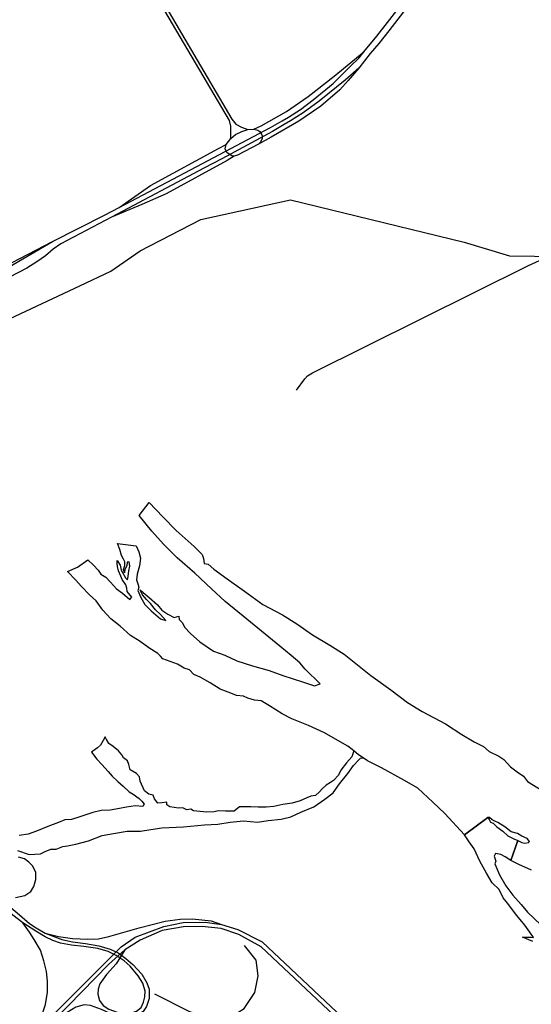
# Model space of a CAD drawing. Header units: millimetres. Extents: x 664923 to 767831, y 3118803 to 3207600.
# Tile 265 of 422: x 721610 to 723421, y 3163427 to 3166912. Entities that reach past the tile are written whole.
import ezdxf

# ---------------------------------------------------------------- set-up
doc = ezdxf.new("R2010")
doc.units = ezdxf.units.MM
for name, color, linetype in [('railways', 4, 'Continuous'), ('roads_2', 2, 'Continuous'), ('roads_3', 3, 'Continuous'), ('water', 7, 'Continuous')]:
    doc.layers.add(name, color=color, linetype=linetype)

msp = doc.modelspace()

# ---------------------------------------------------------------- linework, layer by layer
at = {"layer": 'railways'}
msp.add_lwpolyline([(720752.75, 3164472.85), (720827.17, 3165249.85), (720854.7, 3165405.1), (720930.54, 3165498.9), (721001.15, 3165586.23), (721822.6, 3165970.49), (721932.7, 3166022.2), (722036.25, 3166093.94), (722251.46, 3166205.29), (722568.88, 3166274.65), (723183.85, 3166124.48), (723344.03, 3166076.51), (723699.29, 3166071.58)], dxfattribs=at)
at = {"layer": 'roads_2'}
for points in [[(722538.65, 3166554.38), (722561.44, 3166567.29), (722604, 3166594.97), (722648.5, 3166628.61), (722719.33, 3166686.77), (722780.41, 3166746.63), (722811.15, 3166777.77), (722828.54, 3166798.98), (722873.76, 3166854.14), (723096.37, 3167140.02), (723140.67, 3167197.59), (723157.69, 3167220.79), (723204.77, 3167284.98), (723210.71, 3167293.08), (723229.85, 3167319.18), (723238.24, 3167330.61), (723252.48, 3167348.49), (723315.7, 3167427.87), (723366.27, 3167486.37), (723390.58, 3167512.84), (723431.86, 3167547.09)], [(723438.21, 3167538.35), (723396.32, 3167498.15), (723336.58, 3167431.25), (723324.54, 3167417.76), (723299.22, 3167384.88), (723250.03, 3167320.99), (723243.2, 3167310.09), (723234.62, 3167296.37), (723224.69, 3167280.51), (723209.89, 3167256.87), (723155.91, 3167184.66), (722916.63, 3166872.47), (722881.57, 3166828.71), (722850.32, 3166792.62), (722810.91, 3166741.31), (722762.38, 3166698.67), (722670.46, 3166624.13), (722613.13, 3166582.21), (722568.53, 3166554.16), (722546.18, 3166541.31)], [(722438.88, 3166524.75), (722464.63, 3166536.39), (722554.18, 3166587.06), (722630.82, 3166640.21), (722723.51, 3166712.42), (722828.54, 3166798.98)], [(722810.91, 3166741.31), (722772.2, 3166697.03), (722742.74, 3166664.63), (722675.75, 3166606.78), (722598.3, 3166553.35), (722500.39, 3166496.54), (722455.46, 3166472.29)], [(722257.3, 3166403.48), (722316.75, 3166434.74), (722497.51, 3166531.04), (722538.65, 3166554.38)], [(722546.18, 3166541.31), (722504.27, 3166517.22), (722325.23, 3166420.27), (722264.52, 3166388.15)], [(722455.46, 3166472.29), (722380.46, 3166433.04), (722369.05, 3166429.29), (722361.37, 3166430.23), (722351.14, 3166436.57), (722342.82, 3166442.94), (722337.12, 3166454.8), (722340.64, 3166470.65), (722356.92, 3166492.18), (722373.87, 3166506.37), (722395.82, 3166516.86), (722417.03, 3166523.24), (722438.88, 3166524.75), (722452.89, 3166521.2), (722459.8, 3166517.25), (722465.99, 3166507.58), (722468.3, 3166501.36), (722468.49, 3166491.57), (722462.43, 3166479.22), (722455.46, 3166472.29)], [(721961.39, 3166247.95), (722073.22, 3166326.01), (722314.1, 3166457.08), (722340.64, 3166470.65)], [(722369.05, 3166429.29), (722343.91, 3166414.12), (722127.93, 3166296.58), (722042.52, 3166258.24), (721935.27, 3166213.91)], [(721557.81, 3166029.18), (721726.15, 3166127.55), (721909.6, 3166220.74), (721961.39, 3166247.95), (722257.3, 3166403.48)], [(722264.52, 3166388.15), (721935.27, 3166213.91), (721755.86, 3166118.98), (721727.76, 3166100.65), (721700.59, 3166076.19), (721669.81, 3166055.19), (721634.39, 3166033.02), (721574.07, 3166000.79)], [(721553.28, 3166037.16), (721726.15, 3166127.55)], [(721461.17, 3163866.99), (721470.13, 3163859.53), (721474.71, 3163855.72), (721600.87, 3163750.78), (721644.54, 3163713.94), (721667.58, 3163698.22), (721699.86, 3163678.88)], [(721620.29, 3163715.3), (721585.72, 3163743.34), (721462.61, 3163840.35)], [(721617.18, 3163278.13), (721684.42, 3163346.34), (721968.68, 3163631.06), (722018.98, 3163664.45), (722119.72, 3163703.35), (722188.01, 3163716.76), (722266.52, 3163718.3), (722323.74, 3163710.25), (722382.52, 3163692.5), (722467.68, 3163648.32), (722752.3, 3163380.19), (722820.88, 3163322.79), (722887.88, 3163272.92), (722995.46, 3163213.89), (723050.62, 3163185.17), (723122.61, 3163159.05), (723173.6, 3163147.5), (723217.32, 3163139.46), (723298.36, 3163131.07), (723373.8, 3163133.26), (723446.45, 3163140.79), (723540.34, 3163163.98), (723599.24, 3163186.46), (723664.19, 3163218.48)], [(721617.18, 3163278.13), (721663.97, 3163336.79), (721683.24, 3163372.08), (721700.9, 3163426.26), (721707.81, 3163470.34), (721708.6, 3163509.07), (721705.03, 3163543.97), (721695.16, 3163581.48), (721682.97, 3163618.77), (721660.77, 3163656.64), (721644.16, 3163682.44), (721620.29, 3163715.3)], [(721886.24, 3163624.87), (721836.81, 3163632.48), (721793.16, 3163637.02), (721754.74, 3163644.14), (721726.71, 3163652.73), (721700.1, 3163666.66), (721666.66, 3163686.53), (721620.29, 3163715.3)], [(721699.86, 3163678.88), (721747.49, 3163667.22), (721796.46, 3163660.28), (721851.37, 3163657.45), (721888.64, 3163659.52), (721924.75, 3163667.84), (722033.1, 3163697.59), (722124.3, 3163721.82), (722177.51, 3163728.62), (722221.77, 3163729.46), (722287.51, 3163723.31), (722323.74, 3163710.25)], [(721699.86, 3163678.88), (721759.39, 3163656.54), (721796.87, 3163648.79), (721842.26, 3163642.24), (721890.13, 3163634.38)], [(723675.1, 3163197.5), (723595.99, 3163157.49), (723537.1, 3163135.02), (723443.2, 3163111.82), (723370.56, 3163104.3), (723295.11, 3163102.1), (723214.08, 3163110.49), (723170.35, 3163118.54), (723119.36, 3163130.09), (723047.37, 3163156.2), (722992.21, 3163184.92), (722884.63, 3163243.95), (722816.79, 3163304.48), (722741.75, 3163369.92), (722464.22, 3163630.66), (722385.21, 3163674.26), (722322.81, 3163695.47), (722254.6, 3163703.31), (722189.25, 3163701.09), (722113.99, 3163688.17), (722035.89, 3163654.35), (721981.69, 3163620.73), (721924.52, 3163568.11), (721735.61, 3163374.34)], [(721981.69, 3163620.73), (721951.28, 3163570.62), (721916.96, 3163532.98), (721893.11, 3163499.77), (721887.38, 3163480.66), (721885.93, 3163462.91), (721892.48, 3163440.36), (721904.69, 3163423.37), (721925.3, 3163410.16), (721954.25, 3163399.02), (721977.6, 3163394.39), (722002.18, 3163395.67), (722022.82, 3163403.21), (722039.38, 3163415.77), (722048.45, 3163435.14), (722053.19, 3163453.37), (722053.88, 3163474.37), (722045.6, 3163502.08), (722029.53, 3163528.21), (722000.96, 3163561.96)], [(722000.96, 3163561.96), (721979.82, 3163581.41), (721951.73, 3163600.63), (721923.28, 3163614.72), (721886.24, 3163624.87)], [(721890.13, 3163634.38), (721929.59, 3163623.01), (721957.87, 3163609.87), (721985.95, 3163589.78), (722009.99, 3163568.39)], [(722009.99, 3163568.39), (722042.28, 3163533.65), (722059.63, 3163502.95), (722067.93, 3163481.3), (722067.71, 3163448.12), (722058.26, 3163419.66), (722046.9, 3163402.46), (722012.44, 3163383.94), (721986.59, 3163379.75), (721942.66, 3163388.54), (721899.35, 3163408.59), (721860.22, 3163423.65), (721838.17, 3163425.41), (721808.61, 3163416.86), (721777.92, 3163398.39), (721735.61, 3163374.34)]]:
    msp.add_lwpolyline(points, dxfattribs=at)
at = {"layer": 'roads_3'}
for points in [[(722356.92, 3166492.18), (722357.28, 3166501.98), (722357.81, 3166516.94), (722356.91, 3166535.7), (722352.98, 3166555.06), (722030.79, 3167102.87), (722025.34, 3167112.13), (721786.21, 3167518.75)], [(721796.45, 3167522.89), (722034.03, 3167117.32), (722039.47, 3167108.03), (722360.59, 3166559.88), (722375.09, 3166542.85), (722395.54, 3166531.81), (722417.03, 3166523.24)], [(722590.28, 3165600.87), (722619.21, 3165640.71), (722629.04, 3165651.75), (722646.99, 3165662.6), (723411.34, 3166041.98), (723504.71, 3166085.32), (723534.93, 3166087.6), (723621.97, 3166082.89), (723691.93, 3166079.15), (723725.13, 3166081.91), (723753.53, 3166090.08), (723834.29, 3166125.77)], [(721595.18, 3163805.58), (721627.83, 3163812.95), (721648.63, 3163827.09), (721659.54, 3163844.3), (721666.56, 3163869.13), (721666.33, 3163893.8), (721656.31, 3163915.98), (721642.22, 3163930.62), (721627.01, 3163942.21), (721605.37, 3163947.85)], [(722086.81, 3163464.47), (722210.7, 3163401.73), (722295.23, 3163381.24), (722359.43, 3163384.78), (722404.49, 3163412.38), (722441.97, 3163468.9), (722453.69, 3163528.4), (722446.79, 3163584.07), (722406.09, 3163635.62)]]:
    msp.add_lwpolyline(points, dxfattribs=at)
at = {"layer": 'water'}
for points in [[(723422.43, 3163902.05), (723376.88, 3163921.66), (723348.57, 3163936.49), (723372.95, 3164007.49), (723387.53, 3164000.35), (723398.55, 3163998.29), (723410.86, 3164000.34), (723415.38, 3164003.16), (723406.47, 3164014.36), (723387.1, 3164023.09), (723372.28, 3164032.37), (723350.2, 3164038.32), (723327.01, 3164055.18), (723302.92, 3164070.65), (723291.85, 3164075.44), (723282.6, 3164080.73), (723273.76, 3164088.75), (723267.33, 3164088.54), (723184.99, 3164027.8), (723115.51, 3164103.28), (723072.45, 3164142.28), (723019.46, 3164191.91), (722972.6, 3164220.03), (722890.37, 3164264.29), (722840.75, 3164288.9), (722826.02, 3164299.73), (722809.41, 3164310.86), (722792.63, 3164324.51), (722772, 3164340.7), (722743.9, 3164355.86), (722689.2, 3164388.24), (722632.87, 3164413.83), (722573.21, 3164438.25), (722539.38, 3164455.38), (722494.17, 3164483.42), (722464.79, 3164501.74), (722440.64, 3164503.76), (722417.06, 3164510.71), (722402.05, 3164518.39), (722377.42, 3164520.19), (722357.81, 3164528.92), (722319.81, 3164542.99), (722283.92, 3164565.64), (722249.24, 3164585.46), (722226.19, 3164594.69), (722210.43, 3164611.45), (722192.02, 3164617.36), (722168.88, 3164631.72), (722117.05, 3164650.64), (722107.74, 3164659.56), (722098.97, 3164669.07), (722067.14, 3164689.51), (722035.84, 3164711.67), (722002.28, 3164732.65), (721965.05, 3164765.51), (721932.54, 3164791.63), (721903.93, 3164822.94), (721881.02, 3164854.93), (721857.16, 3164876.66), (721827.41, 3164907.96), (721808.14, 3164929.2), (721778.45, 3164959.58), (721813.89, 3164975.18), (721850.57, 3165000.77), (721870.6, 3164982.16), (721886.96, 3164963.69), (721897.52, 3164949.67), (721914.3, 3164939.19), (721931.79, 3164921.32), (721952.24, 3164898.38), (721974.28, 3164882.3), (721999.29, 3164860.02), (722007.13, 3164868.71), (721990.73, 3164888.87), (721989.38, 3164900.22), (721985.15, 3164912.08), (721972.78, 3164931.2), (721967.98, 3164943.05), (721959.62, 3164961.66), (721955.9, 3164976.95), (721954.56, 3164987.73), (721954.35, 3164998.53), (721964.96, 3164981.67), (721969.29, 3164964.13), (721974.03, 3164955.68), (721984.68, 3164937.11), (721991.11, 3164929.26), (721993.74, 3164941.83), (721995.65, 3164961.21), (721999.9, 3164978.35), (721997.89, 3164993.67), (721989.91, 3164992.39), (721989.02, 3164979.28), (721982.41, 3164966.07), (721980.92, 3164954.1), (721977.25, 3164966.55), (721982.13, 3164980.86), (721982.45, 3164993.94), (721977.14, 3165002.95), (721970.03, 3165015.89), (721964.49, 3165036.84), (721955.97, 3165058.93), (722022.6, 3165050.24), (722031.53, 3165029.01), (722037.68, 3165006.38), (722033.62, 3164978.99), (722025.6, 3164949.83), (722023.69, 3164929.88), (722029.17, 3164912.35), (722031.63, 3164903.3), (722028.42, 3164891.86), (722038.61, 3164867.02), (722052.23, 3164842.25), (722075.53, 3164819.95), (722108.66, 3164791.56), (722127.07, 3164785.65), (722107.8, 3164806.9), (722090.32, 3164823.63), (722073.31, 3164846.07), (722058.75, 3164860.58), (722044.14, 3164876.8), (722036.38, 3164894.28), (722047.41, 3164885.39), (722068.34, 3164867.02), (722098, 3164840.85), (722113.22, 3164822.36), (722134.07, 3164808.54), (722156.6, 3164796.45), (722173.09, 3164801.32), (722174.46, 3164789.39), (722186.7, 3164777.11), (722193.27, 3164762.44), (722214.85, 3164740.1), (722248.02, 3164710.01), (722296.11, 3164676.79), (722336.4, 3164662.77), (722378.51, 3164643.66), (722433.74, 3164625.94), (722493.53, 3164608.87), (722541.32, 3164591.57), (722614.97, 3164567.95), (722652.96, 3164554.45), (722673.41, 3164561.66), (722620.37, 3164614.13), (722601.66, 3164636.52), (722570.86, 3164662.1), (722530.2, 3164695.47), (722414.02, 3164791.11), (722336.79, 3164852.78), (722288.49, 3164897.36), (722230.24, 3164953.71), (722166.89, 3165007.69), (722119.07, 3165056.28), (722077.6, 3165102.13), (722032.73, 3165157.09), (722068.3, 3165203.28), (722116.1, 3165152.34), (722163.91, 3165104.34), (722227.3, 3165048.09), (722255.86, 3165019.62), (722260.14, 3165004.91), (722263.32, 3164987.9), (722277.11, 3164984.75), (722296.88, 3164967.49), (722343.84, 3164933.68), (722405.28, 3164889.91), (722470.22, 3164842.8), (722540.69, 3164805.45), (722590.46, 3164773.97), (722646.1, 3164735.21), (722707.41, 3164698.26), (722758.34, 3164666.24), (722788.52, 3164642.92), (722853.55, 3164591.26), (722853.55, 3164591.26), (722923.7, 3164540.83), (722982.88, 3164495.88), (723034.95, 3164463.87), (723117.57, 3164419.93), (723174.88, 3164382.91), (723218.85, 3164356.44), (723251.76, 3164340), (723272.12, 3164321.62), (723306.16, 3164305.77), (723324.11, 3164294.16), (723347.49, 3164267.88), (723370.7, 3164250.68), (723393.86, 3164235.19), (723407.39, 3164215.55), (723460.02, 3164184.12)], [(721601.74, 3163972.12), (721643.8, 3163957.44), (721682.96, 3163960.32), (721699.97, 3163968.04), (721719.83, 3163976.38), (721739.27, 3163976.75), (721762.54, 3163985.72), (721779.07, 3163988.31), (721808.12, 3163994.55), (721853.09, 3164005.64), (721901.9, 3164025.34), (721942.37, 3164032.37), (721990.24, 3164040.67), (722037.71, 3164040.43), (722073.63, 3164045.67), (722112.4, 3164052.09), (722190.12, 3164055.27), (722264.32, 3164062.37), (722311.15, 3164065.53), (722354.48, 3164072.04), (722401.85, 3164076.92), (722452.28, 3164071.63), (722489.9, 3164078.03), (722535.57, 3164082.31), (722569.71, 3164091.5), (722604.85, 3164107.52), (722650.81, 3164126.6), (722690.34, 3164152.96), (722719.07, 3164175.69), (722742.48, 3164207.42), (722772.1, 3164243.83), (722791.56, 3164272.64), (722808.93, 3164291.74), (722816.23, 3164298.71), (722826.02, 3164299.73), (722809.41, 3164310.86), (722792.63, 3164324.51), (722792.63, 3164324.51), (722785.35, 3164303.53), (722767.16, 3164282.56), (722746.93, 3164256.41), (722738.13, 3164238.04), (722720.93, 3164219.14), (722709.7, 3164212.74), (722694.52, 3164202.62), (722680.12, 3164189.97), (722670.81, 3164178.87), (722657.15, 3164165.86), (722640.71, 3164164.46), (722625.82, 3164158.35), (722602.24, 3164147.71), (722574.59, 3164138.81), (722541.36, 3164134.9), (722509.29, 3164127.74), (722481.89, 3164125.4), (722453.72, 3164124.86), (722428.44, 3164126.2), (722387.46, 3164125.79), (722368.71, 3164110.86), (722337.97, 3164110.64), (722311.96, 3164112.33), (722297.76, 3164108.06), (722272.89, 3164107.22), (722224.86, 3164111.78), (722215.22, 3164118.5), (722201, 3164115.69), (722186.95, 3164123.07), (722172.33, 3164122.07), (722141.51, 3164126.21), (722131.13, 3164133.29), (722130.22, 3164142.74), (722113.42, 3164140.61), (722099.17, 3164139.61), (722087.17, 3164154.67), (722081.79, 3164168.04), (722067.1, 3164170.67), (722051.86, 3164183.12), (722036.59, 3164216.69), (722033.73, 3164231.94), (722022.87, 3164244.84), (722001.06, 3164256.8), (721995.56, 3164276), (721991.3, 3164288.66), (721976.82, 3164299.67), (721970.76, 3164310.47), (721959.51, 3164324.83), (721940.94, 3164339.4), (721925.73, 3164350.03), (721916.66, 3164365.16), (721911.74, 3164373.8), (721904.66, 3164361.29), (721895.82, 3164344.73), (721885.38, 3164335.43), (721869.14, 3164323.12), (721863.36, 3164319.72), (721882.49, 3164294.96), (721900.06, 3164275.64), (721923.2, 3164251.32), (721937.07, 3164234.48), (721956.82, 3164215.55), (721975.78, 3164199.89), (721997.02, 3164179.9), (722011.84, 3164170.72), (722032.61, 3164156.18), (722041.59, 3164145.8), (722050.19, 3164136.13), (722045.97, 3164126.94), (722018.11, 3164129.7), (721988.17, 3164125.48), (721963.37, 3164121.01), (721930.19, 3164114.56), (721898.74, 3164113.23), (721868.13, 3164106.46), (721819.03, 3164090.24), (721792.83, 3164081.73), (721769.8, 3164080.57), (721747.66, 3164070.69), (721709.86, 3164057.22), (721669.2, 3164039.71), (721640.11, 3164030.06), (721608, 3164024.71)], [(723426.77, 3163650.15), (723390.19, 3163664.73), (723419.73, 3163664.8), (723429.04, 3163664.26), (723415.81, 3163683.21), (723398.2, 3163707.05), (723369.66, 3163741.36), (723337.38, 3163784.83), (723322, 3163804.44), (723307.15, 3163833.32), (723283.1, 3163857.04), (723262.43, 3163891.49), (723238.74, 3163934.42), (723219.33, 3163977.43), (723201, 3164001.97), (723184.99, 3164027.8), (723267.33, 3164088.54), (723272.04, 3164081.24), (723276.79, 3164072.22), (723286.02, 3164068.41), (723299.41, 3164055.58), (723320.86, 3164040.63), (723337.76, 3164023.89), (723359.11, 3164013.49), (723372.95, 3164007.49), (723348.57, 3163936.49), (723328.57, 3163949.16), (723313.31, 3163957.51), (723294.96, 3163960.81), (723290.1, 3163951.16), (723295.46, 3163934.42), (723291.54, 3163924.34), (723308.29, 3163885.52), (723330.98, 3163847.25), (723355.86, 3163813.6), (723384.87, 3163780.47), (723408.25, 3163753.61), (723454.86, 3163708.53)]]:
    msp.add_lwpolyline(points, dxfattribs=at)

doc.saveas('drawing.dxf')
